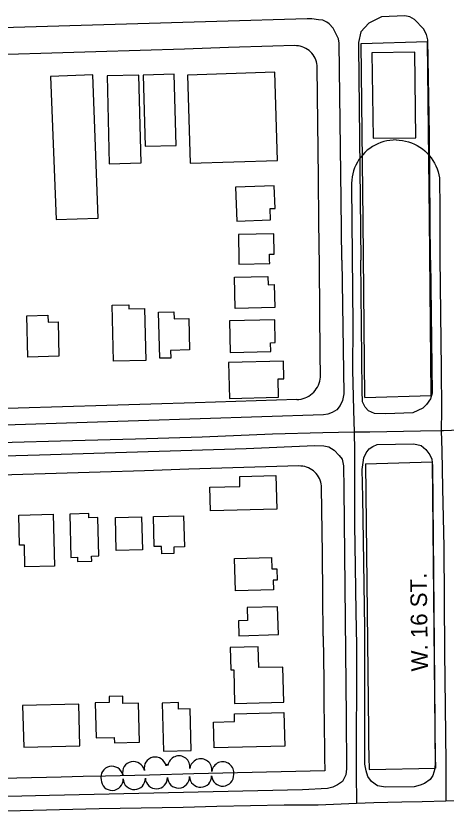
# Model space of a CAD drawing. Extents: x -25029 to 2274964, y -81170 to 687028.
# Drawn here: x -18008 to -17619, y -65240 to -64527 of the extents above; entities that cross this region are included whole.
import ezdxf

# ---------------------------------------------------------------- set-up
doc = ezdxf.new("R2010")
doc.units = 0
for name, color, linetype in [('81911BEA - RW_X_Fee_RW', 7, 'Continuous'), ('BLDG', 7, 'Continuous'), ('GE_X_CL_2000', 7, 'Continuous'), ('ROAD', 7, 'Continuous'), ('ROAD-NAME', 7, 'Continuous'), ('TREES', 7, 'Continuous')]:
    doc.layers.add(name, color=color, linetype=linetype)

msp = doc.modelspace()

# ---------------------------------------------------------------- linework, layer by layer
at = {"layer": '81911BEA - RW_X_Fee_RW'}
for p, q in [((-17695.83, -64552.49), (-17635.84, -64550.66)), ((-17692.48, -64872.51), (-17632.49, -64870.69)), ((-17691.85, -64932.52), (-17631.86, -64930.7)), ((-17691.85, -64932.52), (-17689.33, -65173.77)), ((-17631.86, -64930.7), (-17629.33, -65173.14)), ((-17688.74, -65208.93), (-17628.76, -65207.47))]:
    msp.add_line(p, q, dxfattribs=at)
for points in [[(-17632.49, -64870.69), (-17634.17, -64710.7), (-17635.84, -64550.66)], [(-17756.21, -64554.32), (-17775.8, -64554.92), (-17815.79, -64556.13), (-17855.77, -64557.35), (-17895.75, -64558.56), (-17935.73, -64559.78), (-17975.72, -64561), (-18015.7, -64562.21), (-18055.68, -64563.43)], [(-17735.61, -64574.1), (-17735.7, -64572.34), (-17735.95, -64570.59), (-17736.36, -64568.87), (-17736.91, -64567.19), (-17737.62, -64565.57), (-17738.46, -64564.02), (-17739.43, -64562.55), (-17740.53, -64561.16), (-17741.75, -64559.88), (-17743.08, -64558.72), (-17744.51, -64557.68), (-17746.02, -64556.76), (-17747.61, -64555.98), (-17749.25, -64555.35), (-17750.95, -64554.86), (-17752.69, -64554.53), (-17754.45, -64554.35), (-17756.21, -64554.32)], [(-17692.48, -64872.51), (-17694.15, -64712.52), (-17695.83, -64552.49)], [(-17732.7, -64852.13), (-17732.89, -64833.74), (-17733.31, -64793.73), (-17733.73, -64753.72), (-17734.14, -64713.73), (-17734.56, -64673.7), (-17735.61, -64574.1)], [(-17754.05, -64874.38), (-17752.16, -64874.25), (-17750.29, -64873.94), (-17748.45, -64873.48), (-17746.65, -64872.86), (-17744.92, -64872.09), (-17743.26, -64871.18), (-17741.68, -64870.12), (-17740.2, -64868.93), (-17738.83, -64867.62), (-17737.58, -64866.2), (-17736.45, -64864.67), (-17735.46, -64863.05), (-17734.61, -64861.35), (-17733.91, -64859.59), (-17733.37, -64857.77), (-17732.98, -64855.92), (-17732.76, -64854.03), (-17732.7, -64852.13)], [(-17754.05, -64874.38), (-17846.04, -64877.18), (-17886.02, -64878.4), (-17926, -64879.61), (-17965.98, -64880.83), (-18005.96, -64882.04), (-18045.95, -64883.26)], [(-17752.23, -64934.36), (-17851.79, -64937.38), (-17891.77, -64938.6), (-17931.76, -64939.82), (-17971.74, -64941.03), (-18011.72, -64942.25), (-18051.7, -64943.46)], [(-17731.63, -64954.14), (-17731.72, -64952.38), (-17731.98, -64950.63), (-17732.38, -64948.91), (-17732.94, -64947.23), (-17733.64, -64945.61), (-17734.48, -64944.05), (-17735.45, -64942.58), (-17736.56, -64941.2), (-17737.78, -64939.92), (-17739.1, -64938.75), (-17740.53, -64937.71), (-17742.04, -64936.8), (-17743.63, -64936.02), (-17745.28, -64935.38), (-17746.98, -64934.9), (-17748.71, -64934.56), (-17750.47, -64934.38), (-17752.23, -64934.36)], [(-17730.22, -65088.37), (-17730.62, -65050.71), (-17731, -65013.77), (-17731.42, -64973.76), (-17731.63, -64954.14)], [(-17730.22, -65088.37), (-17729.8, -65128.38), (-17729.59, -65148.38), (-17729.39, -65168.38), (-17729.32, -65174.19)], [(-17729.32, -65174.19), (-17729.18, -65186.1), (-17728.98, -65198), (-17728.73, -65209.91)], [(-17689.33, -65173.77), (-17689.18, -65185.49), (-17688.99, -65197.21), (-17688.74, -65208.93)], [(-17629.33, -65173.14), (-17629.18, -65184.59), (-17628.99, -65196.03), (-17628.76, -65207.47)], [(-17728.73, -65209.91), (-17847.23, -65212.8), (-17887.22, -65213.77), (-17927.21, -65214.75), (-17947.2, -65215.24), (-17967.2, -65215.72), (-18007.19, -65216.7), (-18047.18, -65217.67)]]:
    msp.add_lwpolyline(points, dxfattribs=at)
at = {"layer": 'BLDG'}
for points in [[(-17646.44, -64637.63), (-17647.37, -64560.31), (-17686.13, -64560.77), (-17685.2, -64638.1)], [(-17933.62, -64710.15), (-17938.54, -64580.82), (-17976.74, -64582.27), (-17971.82, -64711.6)], [(-17863.22, -64644.45), (-17865.01, -64580.1), (-17892.87, -64580.87), (-17891.07, -64645.23)], [(-17852.92, -64580.86), (-17850.45, -64660.5), (-17771.49, -64658.06), (-17773.96, -64578.42)], [(-17894.91, -64660.4), (-17896.84, -64581.02), (-17925.68, -64581.72), (-17923.75, -64661.1)], [(-17777.91, -64711.72), (-17778.29, -64701.68), (-17773.77, -64701.51), (-17774.54, -64681.06), (-17809.62, -64682.37), (-17808.47, -64712.87)], [(-17780.28, -64762.96), (-17780.09, -64770.43), (-17774.45, -64770.28), (-17773.9, -64791.12), (-17809.73, -64792.06), (-17810.47, -64763.75)], [(-17905.97, -64788.59), (-17905.87, -64792.31), (-17891.71, -64791.94), (-17890.48, -64838.84), (-17919.69, -64839.6), (-17921.02, -64788.99)], [(-17979.21, -64797.99), (-17979.04, -64804.26), (-17969.99, -64804.02), (-17969.18, -64835.13), (-17997.35, -64835.86), (-17998.33, -64798.49)], [(-17865.18, -64794.89), (-17865.01, -64801.31), (-17851.77, -64800.96), (-17851.02, -64829.39), (-17868.24, -64829.84), (-17868.06, -64836.75), (-17878.03, -64837.01), (-17879.12, -64795.25)], [(-17814.27, -64831.86), (-17777.58, -64830.9), (-17777.78, -64822.9), (-17773.57, -64822.79), (-17774.11, -64802.13), (-17815.02, -64803.2)], [(-17815.06, -64873.27), (-17770.51, -64872.1), (-17770.94, -64855.63), (-17765.7, -64855.49), (-17766.11, -64839.62), (-17815.91, -64840.92)], [(-17832.81, -64953.48), (-17805.47, -64952.77), (-17805.7, -64943.95), (-17772.98, -64943.09), (-17772.19, -64973.28), (-17832.25, -64974.86)], [(-17973.14, -65024.81), (-17999.88, -65025.51), (-18000.39, -65005.96), (-18004.86, -65006.08), (-18005.58, -64978.77), (-17974.37, -64977.96)], [(-17952.43, -65016.81), (-17952.33, -65020.77), (-17939.54, -65020.43), (-17939.66, -65015.84), (-17932.97, -65015.67), (-17933.88, -64980.89), (-17942.11, -64981.11), (-17942.2, -64977.37), (-17959.46, -64977.82), (-17958.43, -65016.96)], [(-17856.52, -64979.38), (-17855.79, -65007.52), (-17865.43, -65007.77), (-17865.28, -65013.62), (-17876.12, -65013.9), (-17876.3, -65007.11), (-17883.09, -65007.29), (-17883.8, -64980.09)], [(-17894.46, -64980.24), (-17893.67, -65010.24), (-17917.33, -65010.86), (-17918.12, -64980.86)], [(-17777.05, -65017.23), (-17776.79, -65027.42), (-17772.25, -65027.3), (-17771.98, -65037.54), (-17775.54, -65037.63), (-17775.31, -65046.34), (-17809.55, -65047.24), (-17810.31, -65018.1)], [(-17799.12, -65062.35), (-17798.81, -65074.11), (-17806.97, -65074.32), (-17806.62, -65087.8), (-17770.77, -65086.86), (-17771.43, -65061.62)], [(-17788.43, -65116.67), (-17788.93, -65097.88), (-17814.29, -65098.55), (-17813.76, -65118.72), (-17811.12, -65118.65), (-17810.32, -65149.2), (-17765.9, -65148.04), (-17766.73, -65116.11)], [(-17919.13, -65179.72), (-17919, -65184.67), (-17896.2, -65184.08), (-17897.12, -65148.87), (-17911.27, -65149.24), (-17911.45, -65142.6), (-17923.82, -65142.92), (-17923.68, -65148.24), (-17936.44, -65148.57), (-17935.61, -65180.15)], [(-18001.04, -65188.6), (-17950.17, -65187.26), (-17951.16, -65149.57), (-18002.03, -65150.91)], [(-17849.5, -65191.58), (-17850.49, -65153.89), (-17860.92, -65154.16), (-17861.08, -65148.35), (-17875.85, -65148.74), (-17874.71, -65192.24)], [(-17764.96, -65187.66), (-17828.83, -65189.33), (-17829.45, -65165.9), (-17810.29, -65165.4), (-17810.47, -65158.35), (-17765.76, -65157.18)]]:
    msp.add_lwpolyline(points, close=True, dxfattribs=at)
for points in [[(-17778.67, -64748.36), (-17778.77, -64742.93), (-17774.72, -64742.87), (-17775.02, -64724.6), (-17806.83, -64725.13), (-17806.44, -64748.36)], [(-17806.44, -64748.36), (-17806.38, -64751.78), (-17778.55, -64751.27), (-17778.67, -64748.36)]]:
    msp.add_lwpolyline(points, dxfattribs=at)
at = {"layer": 'GE_X_CL_2000'}
for points in [[(-17664.27, -64639.6), (-17667.1, -64639.67), (-17669.91, -64639.94), (-17672.71, -64640.41), (-17675.46, -64641.07), (-17678.16, -64641.93), (-17680.79, -64642.98), (-17683.34, -64644.21), (-17685.79, -64645.62), (-17688.14, -64647.2), (-17690.37, -64648.94), (-17692.47, -64650.84), (-17694.43, -64652.88), (-17696.24, -64655.05), (-17697.9, -64657.35), (-17699.38, -64659.76), (-17700.69, -64662.27), (-17701.82, -64664.87), (-17702.76, -64667.54), (-17703.51, -64670.27), (-17704.07, -64673.04), (-17704.42, -64675.85), (-17704.58, -64678.67), (-17704.53, -64681.5), (-17703.55, -64807.06), (-17703.62, -64847.54), (-17702.72, -64883.93), (-17702.27, -64903.92)], [(-17664.27, -64639.6), (-17661.44, -64639.73), (-17658.63, -64640.07), (-17655.85, -64640.6), (-17653.11, -64641.33), (-17650.43, -64642.25), (-17647.83, -64643.36), (-17645.31, -64644.65), (-17642.88, -64646.11), (-17640.57, -64647.74), (-17638.38, -64649.54), (-17636.33, -64651.48), (-17634.41, -64653.57), (-17632.65, -64655.78), (-17631.05, -64658.12), (-17629.62, -64660.56), (-17628.37, -64663.1), (-17627.3, -64665.72), (-17626.42, -64668.41), (-17625.73, -64671.16), (-17625.24, -64673.95), (-17624.85, -64702.02), (-17624.82, -64746.16), (-17623.69, -64846.59), (-17623.4, -64883.89), (-17623.48, -64902.65)], [(-17476.53, -64896.41), (-17621.34, -64902.64), (-17623.48, -64902.65)], [(-17702.27, -64903.92), (-17730.66, -64904.33), (-17776.21, -64905.61), (-17839.63, -64908.32), (-17899.94, -64910.18), (-17956.79, -64911.69), (-18022.18, -64913.43), (-18080.69, -64914.47), (-18096.29, -64915), (-18109.58, -64914.95), (-18136.53, -64916.16), (-18156.57, -64916.7), (-18176.62, -64917.47), (-18196.65, -64918.47), (-18215.36, -64918.41), (-18232.94, -64918.57), (-18251.08, -64918.98), (-18269.22, -64919.63), (-18287.35, -64920.51), (-18305.46, -64921.63), (-18333.66, -64922.23), (-18361.84, -64923.07), (-18365.7, -64923.22)], [(-17623.48, -64902.65), (-17642.16, -64902.78), (-17688.04, -64903.72), (-17702.27, -64903.92)], [(-17702.27, -64903.92), (-17701.83, -64920.5), (-17702, -64945.25), (-17701.89, -64987.7), (-17701.48, -65025.23), (-17700.88, -65066.53), (-17700.03, -65096.36), (-17700.1, -65137.17), (-17700.5, -65175.53), (-17700.44, -65211.92), (-17700.09, -65239.45)], [(-17623.48, -64902.65), (-17623.11, -64920.25), (-17622.38, -64954.46), (-17621.28, -65007.88), (-17620.56, -65102.35), (-17620.1, -65152.23), (-17619.43, -65202.34), (-17619.36, -65237.43)], [(-16483.49, -65209.48), (-16508.21, -65209.98), (-16582.54, -65211.95), (-16651.42, -65213.95), (-16723.42, -65215.28), (-16797.25, -65217.42), (-16884.04, -65219.5), (-16957.52, -65221.15), (-17111.97, -65225.24), (-17197.84, -65227.32), (-17276.01, -65229.61), (-17354.02, -65231.08), (-17504.87, -65234.85), (-17570.86, -65236.05), (-17619.36, -65237.43)], [(-17700.09, -65239.45), (-17734.93, -65241.02), (-17765.41, -65241.17), (-17795.9, -65241.6), (-17826.38, -65242.3), (-17856.85, -65243.28), (-17894.88, -65243.69), (-17932.9, -65244.37), (-18087.92, -65248.39), (-18218.23, -65251.62), (-18264.86, -65252.77), (-18307.41, -65253.76), (-18349.97, -65254.67), (-18368.56, -65255.21)], [(-17619.36, -65237.43), (-17640.79, -65238.04), (-17659.06, -65238.24), (-17684.36, -65238.88), (-17700.09, -65239.45)]]:
    msp.add_lwpolyline(points, dxfattribs=at)
at = {"layer": 'ROAD'}
for points in [[(-17713.31, -64748.36), (-17713.93, -64693.66), (-17715.78, -64552.2), (-17716.5, -64548.1), (-17721.22, -64538.56), (-17724.8, -64534.68), (-17726.91, -64532.93), (-17730.59, -64531.33), (-17734.39, -64530.86), (-17740.59, -64530.09), (-17744.74, -64530.12), (-17826.46, -64532.6)], [(-17633.17, -64748.36), (-17634.26, -64634.96), (-17635.76, -64548.95), (-17636.84, -64544.18), (-17639.47, -64539.07), (-17647.6, -64530.56), (-17651.77, -64528.38), (-17656.39, -64527.29), (-17677.62, -64528.33), (-17689, -64533.89), (-17696.12, -64541.83), (-17698.23, -64551.38), (-17698.34, -64555.22), (-17696.3, -64748.36)], [(-17826.46, -64532.6), (-18010.33, -64537.81), (-18241.7, -64545.16), (-18465.23, -64551.73), (-18660.98, -64559.38), (-18871.14, -64566.48), (-18877.69, -64567.27), (-18892.09, -64571.11), (-18899.34, -64575.82), (-18901.73, -64578.58), (-18905.7, -64583.13), (-18911.8, -64593.68), (-18913.12, -64597.13), (-18916.08, -64611.9), (-18915.6, -64619.47), (-18914.3, -64627.24), (-18892.57, -64748.36)], [(-17713.31, -64748.36), (-17711.67, -64869.08), (-17712.88, -64875.22), (-17714.91, -64879.71), (-17717.8, -64883.49), (-17722.09, -64885.99), (-17726.03, -64887.41), (-17729.83, -64888.11), (-18008.79, -64897.11), (-18282.72, -64904.59), (-18359.18, -64907.58), (-18393.92, -64908.84), (-18415.15, -64909.21), (-18438.39, -64909.67), (-18456.73, -64910.21), (-18472.92, -64910.5), (-18490.03, -64911.31)], [(-17633.17, -64748.36), (-17631.79, -64868.44), (-17633.22, -64873.63), (-17636.85, -64878.73), (-17640.09, -64882.15), (-17649.14, -64886.4), (-17673.75, -64887.32), (-17684, -64886.95), (-17689.33, -64884.5), (-17692.31, -64881.03), (-17694.84, -64876.4), (-17695.13, -64866.44), (-17696.3, -64748.36)], [(-18125.95, -64928.28), (-17986.61, -64924.22), (-17799.94, -64918.65), (-17737.87, -64915.79), (-17729.74, -64916.18), (-17725.05, -64917.05), (-17720.26, -64920.01), (-17715.8, -64924.98), (-17713.09, -64928.11), (-17711.79, -64934.21), (-17711.5, -64955.37), (-17709.4, -65161.3), (-17709.05, -65208.29), (-17709.84, -65213.7), (-17712.93, -65219.5), (-17717.28, -65222.51), (-17721.42, -65224.79), (-17726.37, -65225.94), (-17748.88, -65227.11), (-17977.73, -65232.18), (-18216, -65237.88)]]:
    msp.add_lwpolyline(points, dxfattribs=at)
msp.add_lwpolyline([(-17694.38, -64962.76), (-17694.92, -64937.63), (-17693.6, -64927.09), (-17691.44, -64922.42), (-17688.56, -64918.93), (-17685.32, -64916.61), (-17681.43, -64914.88), (-17648.39, -64914.32), (-17641.66, -64915.9), (-17637.37, -64919.52), (-17633.81, -64924.38), (-17632.16, -64928.28), (-17631.54, -64934.14), (-17629.96, -65096.68), (-17629.05, -65202.31), (-17629.17, -65208.09), (-17630.97, -65214.31), (-17633.56, -65217.88), (-17638.79, -65221.43), (-17642.53, -65222.94), (-17648.11, -65224.36), (-17673.82, -65224.83), (-17681.21, -65223.46), (-17686.46, -65219.54), (-17689.79, -65215.04), (-17691.51, -65209.98), (-17692.64, -65203.96), (-17692.68, -65080.69)], close=True, dxfattribs=at)
at = {"layer": 'TREES'}
for centre, radius, start, end in [((-17882.14, -65207.52), 10, 11.82349, 191.82349), ((-17860.68, -65206.45), 10, 352.23858, 172.23858), ((-17840.86, -65209.15), 10, 352.23858, 172.23858), ((-17921.27, -65215.83), 10, 12.47747, 192.47747), ((-17901.72, -65211.62), 10, 11.82349, 191.82349), ((-17871.47, -65205.29), 0.903, 11.82349, 191.82349), ((-17821.04, -65211.85), 10, 352.23858, 172.23858), ((-17861.08, -65215.54), 10, 182.00549, 2.00549), ((-17841.09, -65214.84), 10, 182.00549, 2.00549), ((-17821.12, -65213.85), 10, 183.68299, 3.68299), ((-17921.04, -65217.64), 10, 182.00549, 2.00549), ((-17901.05, -65216.94), 10, 182.00549, 2.00549), ((-17881.06, -65216.24), 10, 182.00549, 2.00549)]:
    msp.add_arc(centre, radius, start, end, dxfattribs=at)

# ---------------------------------------------------------------- texts
at = {"layer": 'ROAD-NAME'}
msp.add_text('W. 16 ST.', height=15, rotation=90.80207, dxfattribs=at).set_placement((-17635.46, -65119.97))

doc.saveas('drawing.dxf')
